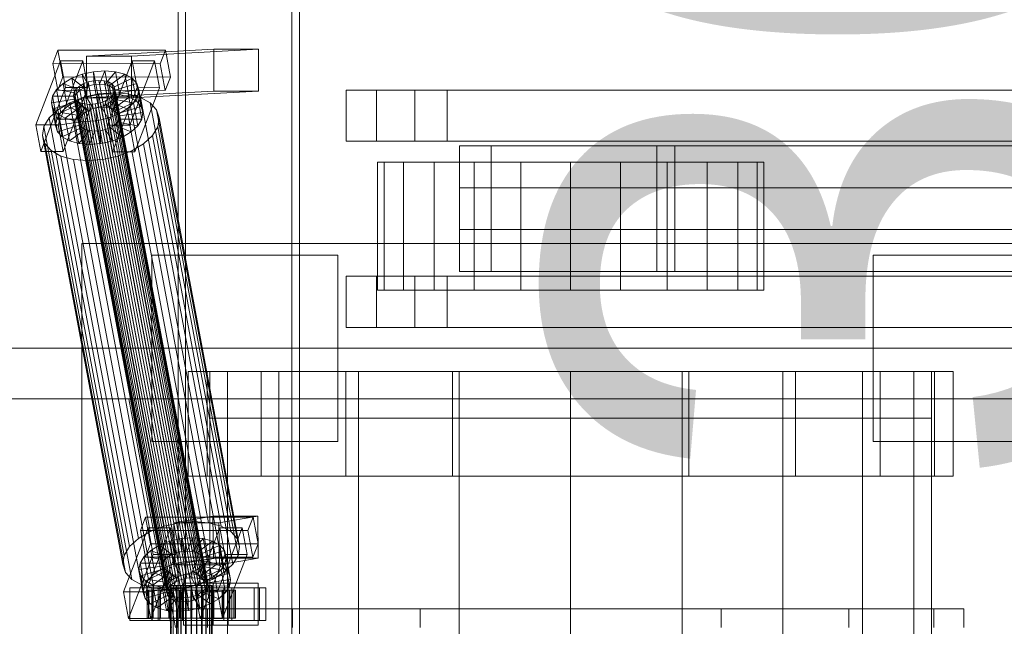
# Model space of a CAD drawing. Header units: millimetres. Extents: x -1970 to 61924, y -58230 to 6847.
# Tile 396 of 656: x 8532 to 8955, y -17870 to -17609. Entities that reach past the tile are written whole.
import ezdxf

# ---------------------------------------------------------------- set-up
doc = ezdxf.new("R2010")
doc.units = ezdxf.units.MM
for name, color, linetype, lineweight in [('COTAS_O', 1, 'Continuous', 0), ('superior_C01', 7, 'Continuous', 0), ('superior_mezcladora', 7, 'Continuous', 0)]:
    doc.layers.add(name, color=color, linetype=linetype, lineweight=lineweight)
doc.dimstyles.new('R19_100', dxfattribs={"dimtxt": 250, "dimasz": 150, "dimexe": 150, "dimexo": 80, "dimgap": 100, "dimtad": 1, "dimtih": 1, "dimtoh": 1, "dimdsep": 46, "dimcen": 0.09, "dimadec": 0, "dimazin": 0, "dimtfac": 1, "dimtdec": 4, "dimtofl": 0, "dimtmove": 0, "dimatfit": 3, "dimfxl": 1, "dimtolj": 1, "dimtzin": 0, "dimarcsym": 0})

# ---------------------------------------------------------------- blocks, each defined once
blk = doc.blocks.new('DIM_R26_36')
at = {"layer": 'COTAS_O'}
for p, q in [((9108.38, -17350), (9063.38, -17500)), ((9808.38, -17350), (9108.38, -17350)), ((9108.38, -18650), (9108.38, -17350)), ((9108.38, -17350), (9153.38, -17500)), ((9108.38, -18650), (9063.38, -18500)), ((9108.38, -18650), (9153.38, -18500)), ((9808.38, -18650), (9108.38, -18650))]:
    blk.add_line(p, q, dxfattribs=at)
blk.add_text('1300 O', height=250, rotation=90, dxfattribs=at).set_placement((9008.38, -18000))

msp = doc.modelspace()

# ---------------------------------------------------------------- linework, layer by layer
at = {"layer": 'superior_C01'}
for p, q in [((8599.703, -17575), (8599.703, -18425)), ((8602.938, -18425), (8602.938, -17575)), ((8648.621, -18425), (8648.621, -17575)), ((8651.857, -17575), (8651.857, -18425)), ((8548.053, -17621.857), (8545.838, -17627.592)), ((8550.205, -17633.325), (8548.053, -17621.857)), ((8548.053, -17621.857), (8594.275, -17621.914)), ((8614.992, -17621.488), (8560.361, -17624.356)), ((8579.62, -17624.356), (8560.361, -17624.356)), ((8560.361, -17624.356), (8560.43, -17642.354)), ((8579.62, -17624.356), (8634.252, -17621.488)), ((8579.689, -17642.354), (8579.62, -17624.356)), ((8592.06, -17627.65), (8594.275, -17621.914)), ((8594.275, -17621.914), (8596.427, -17633.382)), ((8615.061, -17639.486), (8614.992, -17621.488)), ((8614.992, -17621.488), (8634.252, -17621.488)), ((8634.252, -17621.488), (8634.32, -17639.486)), ((8549.17, -17626.449), (8538.537, -17653.98)), ((8592.06, -17627.65), (8545.838, -17627.592)), ((8545.838, -17627.592), (8547.99, -17639.061)), ((8548.167, -17653.992), (8558.799, -17626.461)), ((8551.322, -17637.917), (8549.17, -17626.449)), ((8549.17, -17626.449), (8558.799, -17626.461)), ((8558.799, -17626.461), (8560.951, -17637.929)), ((8579.985, -17626.487), (8569.352, -17654.019)), ((8578.982, -17654.031), (8589.614, -17626.499)), ((8582.136, -17637.955), (8579.985, -17626.487)), ((8579.985, -17626.487), (8589.614, -17626.499)), ((8589.614, -17626.499), (8591.766, -17637.967)), ((8594.212, -17639.118), (8592.06, -17627.65)), ((8554.046, -17633.91), (8558.505, -17632.183)), ((8558.505, -17632.183), (8563.338, -17631.1)), ((8558.505, -17632.183), (8561.401, -17637.157)), ((8560.349, -17642.013), (8558.505, -17632.183)), ((8563.338, -17631.1), (8568.217, -17630.735)), ((8563.338, -17631.1), (8563.69, -17636.643)), ((8565.182, -17640.93), (8563.338, -17631.1)), ((8568.217, -17630.735), (8566.001, -17636.47)), ((8572.809, -17631.112), (8568.177, -17636.649)), ((8570.061, -17640.564), (8568.217, -17630.735)), ((8568.217, -17630.735), (8572.809, -17631.112)), ((8576.801, -17632.206), (8570.068, -17637.167)), ((8574.653, -17640.942), (8572.809, -17631.112)), ((8572.809, -17631.112), (8576.801, -17632.206)), ((8578.645, -17642.036), (8576.801, -17632.206)), ((8576.801, -17632.206), (8579.921, -17633.943)), ((8547.424, -17638.79), (8550.267, -17636.164)), ((8547.99, -17639.061), (8550.205, -17633.325)), ((8596.427, -17633.382), (8550.205, -17633.325)), ((8550.267, -17636.164), (8554.046, -17633.91)), ((8550.267, -17636.164), (8557.499, -17639.042)), ((8552.111, -17645.994), (8550.267, -17636.164)), ((8554.046, -17633.91), (8559.289, -17637.975)), ((8555.891, -17643.74), (8554.046, -17633.91)), ((8555.845, -17638.648), (8557.192, -17637.404)), ((8557.192, -17637.404), (8558.982, -17636.336)), ((8597.308, -17851.202), (8557.192, -17637.404)), ((8558.982, -17636.336), (8561.094, -17635.518)), ((8599.098, -17850.135), (8558.982, -17636.336)), ((8561.401, -17637.157), (8559.289, -17637.975)), ((8561.094, -17635.518), (8563.383, -17635.005)), ((8601.21, -17849.317), (8561.094, -17635.518)), ((8563.69, -17636.643), (8561.401, -17637.157)), ((8561.401, -17637.157), (8563.245, -17646.986)), ((8563.383, -17635.005), (8565.694, -17634.832)), ((8603.499, -17848.804), (8563.383, -17635.005)), ((8566.001, -17636.47), (8563.69, -17636.643)), ((8563.69, -17636.643), (8565.535, -17646.473)), ((8565.694, -17634.832), (8567.869, -17635.011)), ((8605.81, -17848.631), (8565.694, -17634.832)), ((8566.001, -17636.47), (8567.846, -17646.3)), ((8568.177, -17636.649), (8566.001, -17636.47)), ((8567.869, -17635.011), (8569.76, -17635.529)), ((8607.986, -17848.809), (8567.869, -17635.011)), ((8568.177, -17636.649), (8570.021, -17646.479)), ((8570.068, -17637.167), (8568.177, -17636.649)), ((8569.76, -17635.529), (8571.238, -17636.352)), ((8609.877, -17849.328), (8569.76, -17635.529)), ((8570.068, -17637.167), (8571.912, -17646.997)), ((8571.546, -17637.99), (8570.068, -17637.167)), ((8571.238, -17636.352), (8572.203, -17637.422)), ((8611.355, -17850.15), (8571.238, -17636.352)), ((8579.921, -17633.943), (8571.546, -17637.99)), ((8572.203, -17637.422), (8572.588, -17638.668)), ((8612.319, -17851.221), (8572.203, -17637.422)), ((8581.957, -17636.203), (8572.51, -17639.061)), ((8581.766, -17643.772), (8579.921, -17633.943)), ((8579.921, -17633.943), (8581.957, -17636.203)), ((8583.802, -17646.033), (8581.957, -17636.203)), ((8581.957, -17636.203), (8582.77, -17638.834)), ((8596.427, -17633.382), (8594.212, -17639.118)), ((8540.689, -17665.449), (8551.322, -17637.917)), ((8545.246, -17644.431), (8545.711, -17641.61)), ((8545.711, -17641.61), (8547.424, -17638.79)), ((8545.711, -17641.61), (8555.341, -17641.622)), ((8547.556, -17651.44), (8545.711, -17641.61)), ((8547.424, -17638.79), (8556.152, -17640.286)), ((8549.269, -17648.62), (8547.424, -17638.79)), ((8547.99, -17639.061), (8594.212, -17639.118)), ((8560.951, -17637.929), (8550.318, -17665.461)), ((8560.951, -17637.929), (8551.322, -17637.917)), ((8554.813, -17641.32), (8555.034, -17639.983)), ((8555.198, -17642.566), (8554.813, -17641.32)), ((8594.929, -17855.119), (8554.813, -17641.32)), ((8555.034, -17639.983), (8555.845, -17638.648)), ((8595.15, -17853.782), (8555.034, -17639.983)), ((8555.341, -17641.622), (8555.12, -17642.958)), ((8556.152, -17640.286), (8555.341, -17641.622)), ((8555.341, -17641.622), (8557.186, -17651.452)), ((8595.961, -17852.446), (8555.845, -17638.648)), ((8557.499, -17639.042), (8556.152, -17640.286)), ((8556.152, -17640.286), (8557.997, -17650.116)), ((8559.289, -17637.975), (8557.499, -17639.042)), ((8557.499, -17639.042), (8559.343, -17648.872)), ((8559.11, -17642.107), (8565.571, -17640.659)), ((8559.289, -17637.975), (8561.134, -17647.804)), ((8565.182, -17640.93), (8560.349, -17642.013)), ((8615.061, -17639.486), (8560.43, -17642.354)), ((8570.061, -17640.564), (8565.182, -17640.93)), ((8565.535, -17646.473), (8565.182, -17640.93)), ((8565.571, -17640.659), (8572.094, -17640.17)), ((8600.154, -17824.968), (8565.571, -17640.659)), ((8567.846, -17646.3), (8570.061, -17640.564)), ((8570.021, -17646.479), (8574.653, -17640.942)), ((8574.653, -17640.942), (8570.061, -17640.564)), ((8571.556, -17641.341), (8570.209, -17642.585)), ((8571.504, -17665.487), (8582.136, -17637.955)), ((8571.546, -17637.99), (8573.39, -17647.82)), ((8572.51, -17639.061), (8571.546, -17637.99)), ((8572.367, -17640.005), (8571.556, -17641.341)), ((8611.672, -17855.139), (8571.556, -17641.341)), ((8571.863, -17642.979), (8572.674, -17641.643)), ((8572.094, -17640.17), (8578.232, -17640.674)), ((8606.677, -17824.479), (8572.094, -17640.17)), ((8572.588, -17638.668), (8572.367, -17640.005)), ((8572.367, -17640.005), (8612.483, -17853.804)), ((8572.51, -17639.061), (8574.355, -17648.891)), ((8572.895, -17640.307), (8572.51, -17639.061)), ((8612.704, -17852.467), (8572.588, -17638.668)), ((8572.674, -17641.643), (8572.895, -17640.307)), ((8572.674, -17641.643), (8582.304, -17641.655)), ((8574.519, -17651.473), (8572.674, -17641.643)), ((8582.77, -17638.834), (8572.895, -17640.307)), ((8572.895, -17640.307), (8574.74, -17650.137)), ((8578.645, -17642.036), (8574.653, -17640.942)), ((8578.232, -17640.674), (8583.569, -17642.137)), ((8612.815, -17824.984), (8578.232, -17640.674)), ((8634.32, -17639.486), (8579.689, -17642.354)), ((8582.304, -17641.655), (8580.591, -17644.475)), ((8591.766, -17637.967), (8581.133, -17665.499)), ((8591.766, -17637.967), (8582.136, -17637.955)), ((8582.77, -17638.834), (8582.304, -17641.655)), ((8582.304, -17641.655), (8584.149, -17651.485)), ((8584.614, -17648.664), (8582.77, -17638.834)), ((8634.32, -17639.486), (8615.061, -17639.486)), ((8545.246, -17644.431), (8555.12, -17642.958)), ((8546.058, -17647.062), (8545.246, -17644.431)), ((8547.09, -17654.261), (8545.246, -17644.431)), ((8546.058, -17647.062), (8555.505, -17644.204)), ((8548.094, -17649.322), (8556.47, -17645.275)), ((8548.098, -17647.428), (8553.15, -17644.416)), ((8552.111, -17645.994), (8549.269, -17648.62)), ((8555.891, -17643.74), (8552.111, -17645.994)), ((8559.343, -17648.872), (8552.111, -17645.994)), ((8553.15, -17644.416), (8559.11, -17642.107)), ((8587.733, -17828.725), (8553.15, -17644.416)), ((8555.12, -17642.958), (8555.505, -17644.204)), ((8555.12, -17642.958), (8556.965, -17652.788)), ((8556.162, -17643.637), (8555.198, -17642.566)), ((8595.314, -17856.365), (8555.198, -17642.566)), ((8555.505, -17644.204), (8556.47, -17645.275)), ((8555.505, -17644.204), (8557.35, -17654.034)), ((8560.349, -17642.013), (8555.891, -17643.74)), ((8561.134, -17647.804), (8555.891, -17643.74)), ((8557.64, -17644.459), (8556.162, -17643.637)), ((8596.279, -17857.435), (8556.162, -17643.637)), ((8556.47, -17645.275), (8557.948, -17646.098)), ((8556.47, -17645.275), (8558.314, -17655.105)), ((8559.532, -17644.978), (8557.64, -17644.459)), ((8597.757, -17858.258), (8557.64, -17644.459)), ((8593.693, -17826.416), (8559.11, -17642.107)), ((8561.707, -17645.156), (8559.532, -17644.978)), ((8599.648, -17858.776), (8559.532, -17644.978)), ((8563.245, -17646.986), (8560.349, -17642.013)), ((8560.43, -17642.354), (8579.689, -17642.354)), ((8564.018, -17644.983), (8561.707, -17645.156)), ((8601.823, -17858.955), (8561.707, -17645.156)), ((8566.307, -17644.47), (8564.018, -17644.983)), ((8604.134, -17858.782), (8564.018, -17644.983)), ((8568.419, -17643.652), (8566.307, -17644.47)), ((8606.424, -17858.269), (8566.307, -17644.47)), ((8566.615, -17646.108), (8568.726, -17645.29)), ((8570.209, -17642.585), (8568.419, -17643.652)), ((8608.535, -17857.451), (8568.419, -17643.652)), ((8568.726, -17645.29), (8570.517, -17644.223)), ((8573.969, -17649.355), (8568.726, -17645.29)), ((8568.726, -17645.29), (8570.571, -17655.12)), ((8610.326, -17856.383), (8570.209, -17642.585)), ((8570.517, -17644.223), (8571.863, -17642.979)), ((8577.749, -17647.101), (8570.517, -17644.223)), ((8570.517, -17644.223), (8572.361, -17654.053)), ((8580.591, -17644.475), (8571.863, -17642.979)), ((8571.863, -17642.979), (8573.708, -17652.809)), ((8571.912, -17646.997), (8578.645, -17642.036)), ((8573.39, -17647.82), (8581.766, -17643.772)), ((8580.591, -17644.475), (8577.749, -17647.101)), ((8581.766, -17643.772), (8578.645, -17642.036)), ((8582.436, -17654.305), (8580.591, -17644.475)), ((8583.802, -17646.033), (8581.766, -17643.772)), ((8583.569, -17642.137), (8587.741, -17644.459)), ((8618.152, -17826.446), (8583.569, -17642.137)), ((8587.741, -17644.459), (8590.463, -17647.481)), ((8622.324, -17828.768), (8587.741, -17644.459)), ((8544.297, -17650.939), (8548.098, -17647.428)), ((8548.094, -17649.322), (8546.058, -17647.062)), ((8547.903, -17656.892), (8546.058, -17647.062)), ((8549.269, -17648.62), (8547.556, -17651.44)), ((8551.215, -17651.059), (8548.094, -17649.322)), ((8549.939, -17659.152), (8548.094, -17649.322)), ((8582.681, -17831.737), (8548.098, -17647.428)), ((8557.997, -17650.116), (8549.269, -17648.62)), ((8551.215, -17651.059), (8557.948, -17646.098)), ((8555.207, -17652.153), (8559.839, -17646.616)), ((8557.186, -17651.452), (8557.997, -17650.116)), ((8557.948, -17646.098), (8559.839, -17646.616)), ((8557.948, -17646.098), (8559.792, -17655.927)), ((8557.997, -17650.116), (8559.343, -17648.872)), ((8559.343, -17648.872), (8561.134, -17647.804)), ((8559.799, -17652.53), (8562.014, -17646.795)), ((8559.839, -17646.616), (8562.014, -17646.795)), ((8559.839, -17646.616), (8561.683, -17656.446)), ((8561.134, -17647.804), (8563.245, -17646.986)), ((8562.014, -17646.795), (8564.325, -17646.622)), ((8562.014, -17646.795), (8563.859, -17656.624)), ((8563.245, -17646.986), (8565.535, -17646.473)), ((8564.325, -17646.622), (8566.615, -17646.108)), ((8564.678, -17652.165), (8564.325, -17646.622)), ((8564.325, -17646.622), (8566.17, -17656.451)), ((8565.535, -17646.473), (8567.846, -17646.3)), ((8569.511, -17651.082), (8566.615, -17646.108)), ((8566.615, -17646.108), (8568.459, -17655.938)), ((8567.846, -17646.3), (8570.021, -17646.479)), ((8573.969, -17649.355), (8569.511, -17651.082)), ((8570.021, -17646.479), (8571.912, -17646.997)), ((8571.912, -17646.997), (8573.39, -17647.82)), ((8573.39, -17647.82), (8574.355, -17648.891)), ((8577.749, -17647.101), (8573.969, -17649.355)), ((8575.814, -17659.184), (8573.969, -17649.355)), ((8574.355, -17648.891), (8583.802, -17646.033)), ((8574.355, -17648.891), (8574.74, -17650.137)), ((8574.74, -17650.137), (8574.519, -17651.473)), ((8574.74, -17650.137), (8584.614, -17648.664)), ((8579.593, -17656.931), (8577.749, -17647.101)), ((8584.614, -17648.664), (8583.802, -17646.033)), ((8584.149, -17651.485), (8584.614, -17648.664)), ((8590.463, -17647.481), (8591.549, -17650.998)), ((8625.046, -17831.79), (8590.463, -17647.481)), ((8548.167, -17653.992), (8538.537, -17653.98)), ((8538.537, -17653.98), (8540.689, -17665.449)), ((8542.008, -17654.709), (8544.297, -17650.939)), ((8578.88, -17835.248), (8544.297, -17650.939)), ((8547.556, -17651.44), (8547.09, -17654.261)), ((8556.965, -17652.788), (8547.09, -17654.261)), ((8547.09, -17654.261), (8547.903, -17656.892)), ((8557.186, -17651.452), (8547.556, -17651.44)), ((8557.35, -17654.034), (8547.903, -17656.892)), ((8550.318, -17665.461), (8548.167, -17653.992)), ((8555.207, -17652.153), (8551.215, -17651.059)), ((8553.059, -17660.889), (8551.215, -17651.059)), ((8559.799, -17652.53), (8555.207, -17652.153)), ((8557.051, -17661.983), (8555.207, -17652.153)), ((8556.965, -17652.788), (8557.186, -17651.452)), ((8557.35, -17654.034), (8556.965, -17652.788)), ((8558.314, -17655.105), (8557.35, -17654.034)), ((8564.678, -17652.165), (8559.799, -17652.53)), ((8561.643, -17662.36), (8559.799, -17652.53)), ((8569.511, -17651.082), (8564.678, -17652.165)), ((8566.522, -17661.995), (8564.678, -17652.165)), ((8578.982, -17654.031), (8569.352, -17654.019)), ((8569.352, -17654.019), (8571.504, -17665.487)), ((8571.355, -17660.912), (8569.511, -17651.082)), ((8572.361, -17654.053), (8570.571, -17655.12)), ((8573.708, -17652.809), (8572.361, -17654.053)), ((8572.361, -17654.053), (8579.593, -17656.931)), ((8574.519, -17651.473), (8573.708, -17652.809)), ((8573.708, -17652.809), (8582.436, -17654.305)), ((8584.149, -17651.485), (8574.519, -17651.473)), ((8581.133, -17665.499), (8578.982, -17654.031)), ((8579.593, -17656.931), (8582.436, -17654.305)), ((8582.436, -17654.305), (8584.149, -17651.485)), ((8591.549, -17650.998), (8590.926, -17654.769)), ((8626.132, -17835.307), (8591.549, -17650.998)), ((8541.385, -17658.48), (8542.008, -17654.709)), ((8542.471, -17661.997), (8541.385, -17658.48)), ((8575.968, -17842.789), (8541.385, -17658.48)), ((8576.591, -17839.018), (8542.008, -17654.709)), ((8547.903, -17656.892), (8549.939, -17659.152)), ((8558.314, -17655.105), (8549.939, -17659.152)), ((8559.792, -17655.927), (8553.059, -17660.889)), ((8561.683, -17656.446), (8557.051, -17661.983)), ((8559.792, -17655.927), (8558.314, -17655.105)), ((8561.683, -17656.446), (8559.792, -17655.927)), ((8563.859, -17656.624), (8561.643, -17662.36)), ((8563.859, -17656.624), (8561.683, -17656.446)), ((8566.17, -17656.451), (8563.859, -17656.624)), ((8568.459, -17655.938), (8566.17, -17656.451)), ((8566.17, -17656.451), (8566.522, -17661.995)), ((8570.571, -17655.12), (8568.459, -17655.938)), ((8568.459, -17655.938), (8571.355, -17660.912)), ((8570.571, -17655.12), (8575.814, -17659.184)), ((8575.814, -17659.184), (8579.593, -17656.931)), ((8588.637, -17658.539), (8584.836, -17662.05)), ((8590.926, -17654.769), (8588.637, -17658.539)), ((8623.22, -17842.848), (8588.637, -17658.539)), ((8590.926, -17654.769), (8625.509, -17839.078)), ((8545.193, -17665.019), (8542.471, -17661.997)), ((8577.054, -17846.306), (8542.471, -17661.997)), ((8549.939, -17659.152), (8553.059, -17660.889)), ((8553.059, -17660.889), (8557.051, -17661.983)), ((8557.051, -17661.983), (8561.643, -17662.36)), ((8561.643, -17662.36), (8566.522, -17661.995)), ((8566.522, -17661.995), (8571.355, -17660.912)), ((8571.355, -17660.912), (8575.814, -17659.184)), ((8584.836, -17662.05), (8579.784, -17665.062)), ((8619.419, -17846.359), (8584.836, -17662.05)), ((8540.689, -17665.449), (8550.318, -17665.461)), ((8549.365, -17667.341), (8545.193, -17665.019)), ((8579.776, -17849.328), (8545.193, -17665.019)), ((8571.504, -17665.487), (8581.133, -17665.499)), ((8579.784, -17665.062), (8573.824, -17667.371)), ((8614.367, -17849.371), (8579.784, -17665.062)), ((8554.702, -17668.803), (8549.365, -17667.341)), ((8583.948, -17851.65), (8549.365, -17667.341)), ((8560.841, -17669.308), (8554.702, -17668.803)), ((8589.285, -17853.113), (8554.702, -17668.803)), ((8567.363, -17668.819), (8560.841, -17669.308)), ((8595.424, -17853.617), (8560.841, -17669.308)), ((8573.824, -17667.371), (8567.363, -17668.819)), ((8601.946, -17853.128), (8567.363, -17668.819)), ((8608.407, -17851.68), (8573.824, -17667.371)), ((1103.221, -17750), (10242.208, -17750)), ((10243.564, -17750), (1104.577, -17750)), ((8144.954, -17771.702), (8578.496, -17771.702)), ((8580.104, -17771.702), (8146.562, -17771.702)), ((8578.496, -17771.702), (8596.941, -17870)), ((8578.496, -17771.702), (8580.104, -17771.702)), ((8578.496, -17771.702), (9012.039, -17771.702)), ((8598.549, -17870), (8580.104, -17771.702)), ((9013.647, -17771.702), (8580.104, -17771.702)), ((8585.71, -17822.549), (8583.495, -17828.285)), ((8587.862, -17834.017), (8585.71, -17822.549)), ((8585.71, -17822.549), (8631.932, -17822.606)), ((8614.684, -17822.189), (8597.94, -17825.057)), ((8614.908, -17840.17), (8614.684, -17822.189)), ((8614.684, -17822.189), (8633.943, -17822.189)), ((8617.2, -17825.057), (8633.943, -17822.189)), ((8629.717, -17828.342), (8631.932, -17822.606)), ((8631.932, -17822.606), (8634.084, -17834.074)), ((8633.943, -17822.189), (8634.167, -17840.17)), ((8586.827, -17827.141), (8576.194, -17854.673)), ((8585.824, -17854.685), (8596.456, -17827.153)), ((8588.979, -17838.609), (8586.827, -17827.141)), ((8586.827, -17827.141), (8596.456, -17827.153)), ((8593.693, -17826.416), (8587.733, -17828.725)), ((8600.154, -17824.968), (8593.693, -17826.416)), ((8596.456, -17827.153), (8598.608, -17838.621)), ((8617.2, -17825.057), (8597.94, -17825.057)), ((8597.94, -17825.057), (8598.164, -17843.038)), ((8606.677, -17824.479), (8600.154, -17824.968)), ((8612.815, -17824.984), (8606.677, -17824.479)), ((8617.642, -17827.179), (8607.009, -17854.711)), ((8618.152, -17826.446), (8612.815, -17824.984)), ((8616.639, -17854.723), (8627.271, -17827.191)), ((8617.424, -17843.038), (8617.2, -17825.057)), ((8619.794, -17838.647), (8617.642, -17827.179)), ((8617.642, -17827.179), (8627.271, -17827.191)), ((8622.324, -17828.768), (8618.152, -17826.446)), ((8627.271, -17827.191), (8629.423, -17838.659)), ((8582.681, -17831.737), (8578.88, -17835.248)), ((8587.733, -17828.725), (8582.681, -17831.737)), ((8629.717, -17828.342), (8583.495, -17828.285)), ((8583.495, -17828.285), (8585.647, -17839.753)), ((8596.162, -17832.875), (8600.995, -17831.792)), ((8600.995, -17831.792), (8605.874, -17831.427)), ((8600.995, -17831.792), (8601.348, -17837.336)), ((8602.839, -17841.622), (8600.995, -17831.792)), ((8605.874, -17831.427), (8603.659, -17837.163)), ((8610.466, -17831.804), (8605.834, -17837.341)), ((8607.718, -17841.257), (8605.874, -17831.427)), ((8605.874, -17831.427), (8610.466, -17831.804)), ((8612.31, -17841.634), (8610.466, -17831.804)), ((8610.466, -17831.804), (8614.458, -17832.898)), ((8625.046, -17831.79), (8622.324, -17828.768)), ((8626.132, -17835.307), (8625.046, -17831.79)), ((8631.869, -17839.81), (8629.717, -17828.342)), ((8578.88, -17835.248), (8576.591, -17839.018)), ((8585.647, -17839.753), (8587.862, -17834.017)), ((8634.084, -17834.074), (8587.862, -17834.017)), ((8587.924, -17836.856), (8591.703, -17834.603)), ((8591.703, -17834.603), (8596.162, -17832.875)), ((8591.703, -17834.603), (8596.946, -17838.667)), ((8593.548, -17844.433), (8591.703, -17834.603)), ((8596.162, -17832.875), (8599.058, -17837.849)), ((8598.006, -17842.705), (8596.162, -17832.875)), ((8614.458, -17832.898), (8607.725, -17837.86)), ((8617.578, -17834.635), (8609.203, -17838.682)), ((8616.302, -17842.728), (8614.458, -17832.898)), ((8614.458, -17832.898), (8617.578, -17834.635)), ((8619.423, -17844.465), (8617.578, -17834.635)), ((8617.578, -17834.635), (8619.614, -17836.895)), ((8625.509, -17839.078), (8626.132, -17835.307)), ((8634.084, -17834.074), (8631.869, -17839.81)), ((8576.591, -17839.018), (8575.968, -17842.789)), ((8578.346, -17866.141), (8588.979, -17838.609)), ((8583.369, -17842.302), (8585.081, -17839.482)), ((8585.081, -17839.482), (8587.924, -17836.856)), ((8585.081, -17839.482), (8593.81, -17840.978)), ((8586.926, -17849.312), (8585.081, -17839.482)), ((8585.647, -17839.753), (8631.869, -17839.81)), ((8587.924, -17836.856), (8595.156, -17839.734)), ((8589.769, -17846.686), (8587.924, -17836.856)), ((8598.608, -17838.621), (8587.976, -17866.153)), ((8598.608, -17838.621), (8588.979, -17838.609)), ((8595.156, -17839.734), (8593.81, -17840.978)), ((8596.946, -17838.667), (8595.156, -17839.734)), ((8595.156, -17839.734), (8597.001, -17849.564)), ((8599.058, -17837.849), (8596.946, -17838.667)), ((8596.946, -17838.667), (8598.791, -17848.497)), ((8614.908, -17840.17), (8598.164, -17843.038)), ((8601.348, -17837.336), (8599.058, -17837.849)), ((8599.058, -17837.849), (8600.903, -17847.679)), ((8603.659, -17837.163), (8601.348, -17837.336)), ((8601.348, -17837.336), (8603.192, -17847.165)), ((8603.659, -17837.163), (8605.503, -17846.992)), ((8605.834, -17837.341), (8603.659, -17837.163)), ((8605.834, -17837.341), (8607.678, -17847.171)), ((8607.725, -17837.86), (8605.834, -17837.341)), ((8607.725, -17837.86), (8609.569, -17847.689)), ((8609.203, -17838.682), (8607.725, -17837.86)), ((8609.161, -17866.179), (8619.794, -17838.647)), ((8609.203, -17838.682), (8611.047, -17848.512)), ((8610.167, -17839.753), (8609.203, -17838.682)), ((8619.614, -17836.895), (8610.167, -17839.753)), ((8610.167, -17839.753), (8612.012, -17849.583)), ((8610.552, -17840.999), (8610.167, -17839.753)), ((8620.427, -17839.526), (8610.552, -17840.999)), ((8634.167, -17840.17), (8614.908, -17840.17)), ((8634.167, -17840.17), (8617.424, -17843.038)), ((8629.423, -17838.659), (8618.79, -17866.191)), ((8621.459, -17846.725), (8619.614, -17836.895)), ((8619.614, -17836.895), (8620.427, -17839.526)), ((8629.423, -17838.659), (8619.794, -17838.647)), ((8620.427, -17839.526), (8619.961, -17842.347)), ((8622.272, -17849.356), (8620.427, -17839.526)), ((8623.22, -17842.848), (8625.509, -17839.078)), ((8575.968, -17842.789), (8577.054, -17846.306)), ((8582.903, -17845.123), (8583.369, -17842.302)), ((8582.903, -17845.123), (8592.778, -17843.65)), ((8583.369, -17842.302), (8592.998, -17842.314)), ((8585.213, -17852.132), (8583.369, -17842.302)), ((8593.548, -17844.433), (8589.769, -17846.686)), ((8592.998, -17842.314), (8592.778, -17843.65)), ((8592.778, -17843.65), (8593.163, -17844.897)), ((8592.778, -17843.65), (8594.622, -17853.48)), ((8593.81, -17840.978), (8592.998, -17842.314)), ((8592.998, -17842.314), (8594.843, -17852.144)), ((8598.006, -17842.705), (8593.548, -17844.433)), ((8598.791, -17848.497), (8593.548, -17844.433)), ((8593.81, -17840.978), (8595.654, -17850.808)), ((8602.839, -17841.622), (8598.006, -17842.705)), ((8600.903, -17847.679), (8598.006, -17842.705)), ((8598.164, -17843.038), (8617.424, -17843.038)), ((8607.718, -17841.257), (8602.839, -17841.622)), ((8603.192, -17847.165), (8602.839, -17841.622)), ((8605.503, -17846.992), (8607.718, -17841.257)), ((8607.678, -17847.171), (8612.31, -17841.634)), ((8612.31, -17841.634), (8607.718, -17841.257)), ((8608.174, -17844.915), (8609.52, -17843.671)), ((8609.52, -17843.671), (8610.332, -17842.335)), ((8618.249, -17845.167), (8609.52, -17843.671)), ((8609.52, -17843.671), (8611.365, -17853.501)), ((8609.569, -17847.689), (8616.302, -17842.728)), ((8610.332, -17842.335), (8610.552, -17840.999)), ((8610.332, -17842.335), (8619.961, -17842.347)), ((8612.176, -17852.165), (8610.332, -17842.335)), ((8610.552, -17840.999), (8612.397, -17850.829)), ((8611.047, -17848.512), (8619.423, -17844.465)), ((8616.302, -17842.728), (8612.31, -17841.634)), ((8619.423, -17844.465), (8616.302, -17842.728)), ((8619.961, -17842.347), (8618.249, -17845.167)), ((8619.419, -17846.359), (8623.22, -17842.848)), ((8621.459, -17846.725), (8619.423, -17844.465)), ((8619.961, -17842.347), (8621.806, -17852.177)), ((8577.054, -17846.306), (8579.776, -17849.328)), ((8583.715, -17847.754), (8582.903, -17845.123)), ((8584.747, -17854.953), (8582.903, -17845.123)), ((8583.715, -17847.754), (8593.163, -17844.897)), ((8585.751, -17850.015), (8583.715, -17847.754)), ((8585.56, -17857.584), (8583.715, -17847.754)), ((8585.751, -17850.015), (8594.127, -17845.967)), ((8589.769, -17846.686), (8586.926, -17849.312)), ((8588.872, -17851.751), (8595.605, -17846.79)), ((8597.001, -17849.564), (8589.769, -17846.686)), ((8592.864, -17852.845), (8597.496, -17847.308)), ((8593.163, -17844.897), (8594.127, -17845.967)), ((8593.163, -17844.897), (8595.007, -17854.726)), ((8594.127, -17845.967), (8595.605, -17846.79)), ((8594.127, -17845.967), (8595.971, -17855.797)), ((8595.605, -17846.79), (8597.496, -17847.308)), ((8595.605, -17846.79), (8597.449, -17856.62)), ((8597.001, -17849.564), (8598.791, -17848.497)), ((8597.456, -17853.223), (8599.671, -17847.487)), ((8597.496, -17847.308), (8599.671, -17847.487)), ((8597.496, -17847.308), (8599.341, -17857.138)), ((8598.791, -17848.497), (8600.903, -17847.679)), ((8599.671, -17847.487), (8601.982, -17847.314)), ((8599.671, -17847.487), (8601.516, -17857.317)), ((8600.903, -17847.679), (8603.192, -17847.165)), ((8603.499, -17848.804), (8601.21, -17849.317)), ((8601.982, -17847.314), (8604.272, -17846.801)), ((8602.335, -17852.857), (8601.982, -17847.314)), ((8601.982, -17847.314), (8603.827, -17857.144)), ((8603.192, -17847.165), (8605.503, -17846.992)), ((8605.81, -17848.631), (8603.499, -17848.804)), ((8604.272, -17846.801), (8606.383, -17845.983)), ((8607.168, -17851.774), (8604.272, -17846.801)), ((8604.272, -17846.801), (8606.116, -17856.631)), ((8605.503, -17846.992), (8607.678, -17847.171)), ((8607.986, -17848.809), (8605.81, -17848.631)), ((8606.383, -17845.983), (8608.174, -17844.915)), ((8611.626, -17850.047), (8606.383, -17845.983)), ((8606.383, -17845.983), (8608.228, -17855.812)), ((8607.678, -17847.171), (8609.569, -17847.689)), ((8609.877, -17849.328), (8607.986, -17848.809)), ((8615.406, -17847.793), (8608.174, -17844.915)), ((8608.174, -17844.915), (8610.018, -17854.745)), ((8609.569, -17847.689), (8611.047, -17848.512)), ((8611.047, -17848.512), (8612.012, -17849.583)), ((8615.406, -17847.793), (8611.626, -17850.047)), ((8612.012, -17849.583), (8621.459, -17846.725)), ((8614.367, -17849.371), (8619.419, -17846.359)), ((8618.249, -17845.167), (8615.406, -17847.793)), ((8617.25, -17857.623), (8615.406, -17847.793)), ((8620.093, -17854.997), (8618.249, -17845.167)), ((8622.272, -17849.356), (8621.459, -17846.725)), ((8588.603, -17853), (8578.973, -17853)), ((8578.973, -17853), (8578.973, -17867)), ((8591.915, -17853), (8578.973, -17853)), ((8579.776, -17849.328), (8583.948, -17851.65)), ((8583.948, -17851.65), (8589.285, -17853.113)), ((8585.213, -17852.132), (8584.747, -17854.953)), ((8586.926, -17849.312), (8585.213, -17852.132)), ((8594.843, -17852.144), (8585.213, -17852.132)), ((8588.872, -17851.751), (8585.751, -17850.015)), ((8587.596, -17859.844), (8585.751, -17850.015)), ((8595.654, -17850.808), (8586.926, -17849.312)), ((8634.709, -17853), (8588.487, -17853)), ((8588.487, -17853), (8588.487, -17867)), ((8591.183, -17853), (8588.487, -17853)), ((8588.603, -17867), (8588.603, -17853)), ((8588.603, -17853), (8601.545, -17853)), ((8592.864, -17852.845), (8588.872, -17851.751)), ((8590.716, -17861.581), (8588.872, -17851.751)), ((8589.285, -17853.113), (8595.424, -17853.617)), ((8591.183, -17867), (8591.183, -17853)), ((8591.183, -17853), (8637.405, -17853)), ((8591.915, -17867), (8591.915, -17853)), ((8591.915, -17853), (8601.545, -17853)), ((8597.456, -17853.223), (8592.864, -17852.845)), ((8594.708, -17862.675), (8592.864, -17852.845)), ((8594.622, -17853.48), (8594.843, -17852.144)), ((8594.843, -17852.144), (8595.654, -17850.808)), ((8595.961, -17852.446), (8595.15, -17853.782)), ((8595.424, -17853.617), (8601.946, -17853.128)), ((8595.654, -17850.808), (8597.001, -17849.564)), ((8597.308, -17851.202), (8595.961, -17852.446)), ((8596.678, -17852), (8596.397, -17852)), ((8596.397, -17852), (8596.73, -17852)), ((8596.397, -18148), (8596.397, -17852)), ((8597.553, -17852), (8596.678, -17852)), ((8596.678, -18148), (8596.678, -17852)), ((8596.73, -17852), (8597.653, -17852)), ((8596.73, -18148), (8596.73, -17852)), ((8599.098, -17850.135), (8597.308, -17851.202)), ((8602.335, -17852.857), (8597.456, -17853.223)), ((8599.301, -17863.052), (8597.456, -17853.223)), ((8598.962, -17852), (8597.553, -17852)), ((8597.553, -18148), (8597.553, -17852)), ((8597.653, -17852), (8599.105, -17852)), ((8597.653, -18148), (8597.653, -17852)), ((8600.81, -17852), (8598.962, -17852)), ((8598.962, -18148), (8598.962, -17852)), ((8601.21, -17849.317), (8599.098, -17850.135)), ((8599.105, -17852), (8600.984, -17852)), ((8599.105, -18148), (8599.105, -17852)), ((8602.97, -17852), (8600.81, -17852)), ((8600.81, -18148), (8600.81, -17852)), ((8600.984, -17852), (8603.165, -17852)), ((8600.984, -18148), (8600.984, -17852)), ((8601.545, -17853), (8601.545, -17867)), ((8601.946, -17853.128), (8608.407, -17851.68)), ((8621.228, -17851), (8601.968, -17851)), ((8601.968, -17851), (8601.968, -17869)), ((8614.802, -17851), (8601.968, -17851)), ((8607.168, -17851.774), (8602.335, -17852.857)), ((8604.179, -17862.687), (8602.335, -17852.857)), ((8605.296, -17852), (8602.97, -17852)), ((8602.97, -18148), (8602.97, -17852)), ((8603.165, -17852), (8605.498, -17852)), ((8603.165, -18148), (8603.165, -17852)), ((8607.629, -17852), (8605.296, -17852)), ((8605.296, -18148), (8605.296, -17852)), ((8605.498, -17852), (8607.823, -17852)), ((8605.498, -18148), (8605.498, -17852)), ((8611.626, -17850.047), (8607.168, -17851.774)), ((8609.013, -17861.604), (8607.168, -17851.774)), ((8609.809, -17852), (8607.629, -17852)), ((8607.629, -18148), (8607.629, -17852)), ((8607.823, -17852), (8609.984, -17852)), ((8607.823, -18148), (8607.823, -17852)), ((8608.407, -17851.68), (8614.367, -17849.371)), ((8619.418, -17853), (8609.788, -17853)), ((8609.788, -17853), (8609.788, -17867)), ((8622.73, -17853), (8609.788, -17853)), ((8611.689, -17852), (8609.809, -17852)), ((8609.809, -18148), (8609.809, -17852)), ((8611.355, -17850.15), (8609.877, -17849.328)), ((8609.984, -17852), (8611.832, -17852)), ((8609.984, -18148), (8609.984, -17852)), ((8612.319, -17851.221), (8611.355, -17850.15)), ((8612.176, -17852.165), (8611.365, -17853.501)), ((8613.471, -17859.877), (8611.626, -17850.047)), ((8613.14, -17852), (8611.689, -17852)), ((8611.689, -18148), (8611.689, -17852)), ((8611.832, -17852), (8613.241, -17852)), ((8611.832, -18148), (8611.832, -17852)), ((8612.012, -17849.583), (8612.397, -17850.829)), ((8612.397, -17850.829), (8612.176, -17852.165)), ((8621.806, -17852.177), (8612.176, -17852.165)), ((8612.704, -17852.467), (8612.319, -17851.221)), ((8612.397, -17850.829), (8622.272, -17849.356)), ((8612.483, -17853.804), (8612.704, -17852.467)), ((8614.064, -17852), (8613.14, -17852)), ((8613.14, -18148), (8613.14, -17852)), ((8613.241, -17852), (8614.116, -17852)), ((8613.241, -18148), (8613.241, -17852)), ((8614.396, -17852), (8614.064, -17852)), ((8614.064, -17852), (8614.064, -18148)), ((8614.116, -17852), (8614.396, -17852)), ((8614.116, -18148), (8614.116, -17852)), ((8614.396, -18148), (8614.396, -17852)), ((8614.802, -17869), (8614.802, -17851)), ((8614.802, -17851), (8634.061, -17851)), ((8619.418, -17867), (8619.418, -17853)), ((8619.418, -17853), (8632.36, -17853)), ((8620.093, -17854.997), (8621.806, -17852.177)), ((8621.228, -17869), (8621.228, -17851)), ((8621.228, -17851), (8634.061, -17851)), ((8621.806, -17852.177), (8622.272, -17849.356)), ((8622.73, -17867), (8622.73, -17853)), ((8622.73, -17853), (8632.36, -17853)), ((8632.36, -17853), (8632.36, -17867)), ((8634.061, -17851), (8634.061, -17869)), ((8634.709, -17867), (8634.709, -17853)), ((8634.709, -17853), (8637.405, -17853)), ((8637.405, -17853), (8637.405, -17867)), ((8585.824, -17854.685), (8576.194, -17854.673)), ((8576.194, -17854.673), (8578.346, -17866.141)), ((8594.622, -17853.48), (8584.747, -17854.953)), ((8584.747, -17854.953), (8585.56, -17857.584)), ((8595.007, -17854.726), (8585.56, -17857.584)), ((8587.976, -17866.153), (8585.824, -17854.685)), ((8586.99, -17854), (8586.398, -17854)), ((8586.398, -17854), (8596.397, -17854)), ((8586.398, -17866), (8586.398, -17854)), ((8586.398, -17854), (8587.1, -17854)), ((8588.837, -17854), (8586.99, -17854)), ((8586.99, -17854), (8596.678, -17854)), ((8586.99, -17866), (8586.99, -17854)), ((8587.1, -17854), (8596.73, -17854)), ((8587.1, -17866), (8587.1, -17854)), ((8587.1, -17854), (8589.05, -17854)), ((8595.971, -17855.797), (8587.596, -17859.844)), ((8591.812, -17854), (8588.837, -17854)), ((8588.837, -17854), (8597.553, -17854)), ((8588.837, -17866), (8588.837, -17854)), ((8589.05, -17854), (8597.653, -17854)), ((8589.05, -17866), (8589.05, -17854)), ((8589.05, -17854), (8592.113, -17854)), ((8597.449, -17856.62), (8590.716, -17861.581)), ((8595.713, -17854), (8591.812, -17854)), ((8591.812, -17854), (8598.962, -17854)), ((8591.812, -17866), (8591.812, -17854)), ((8592.113, -17854), (8599.105, -17854)), ((8592.113, -17866), (8592.113, -17854)), ((8592.113, -17854), (8596.082, -17854)), ((8595.007, -17854.726), (8594.622, -17853.48)), ((8599.341, -17857.138), (8594.708, -17862.675)), ((8595.15, -17853.782), (8594.929, -17855.119)), ((8594.929, -17855.119), (8595.314, -17856.365)), ((8595.971, -17855.797), (8595.007, -17854.726)), ((8595.314, -17856.365), (8596.279, -17857.435)), ((8600.274, -17854), (8595.713, -17854)), ((8595.713, -17854), (8600.81, -17854)), ((8595.713, -17866), (8595.713, -17854)), ((8597.449, -17856.62), (8595.971, -17855.797)), ((8596.082, -17854), (8600.984, -17854)), ((8596.082, -17866), (8596.082, -17854)), ((8596.082, -17854), (8600.685, -17854)), ((8596.279, -17857.435), (8597.757, -17858.258)), ((8596.397, -17854), (8596.678, -17854)), ((8596.397, -17854), (8596.397, -17866)), ((8596.73, -17854), (8596.397, -17854)), ((8596.678, -17854), (8597.553, -17854)), ((8596.678, -17854), (8596.678, -17866)), ((8596.73, -17854), (8596.73, -17866)), ((8597.653, -17854), (8596.73, -17854)), ((8599.341, -17857.138), (8597.449, -17856.62)), ((8597.553, -17854), (8598.962, -17854)), ((8597.553, -17854), (8597.553, -17866)), ((8597.653, -17854), (8597.653, -17866)), ((8599.105, -17854), (8597.653, -17854)), ((8598.962, -17854), (8600.81, -17854)), ((8598.962, -17854), (8598.962, -17866)), ((8599.105, -17854), (8599.105, -17866)), ((8600.984, -17854), (8599.105, -17854)), ((8601.516, -17857.317), (8599.301, -17863.052)), ((8601.516, -17857.317), (8599.341, -17857.138)), ((8605.184, -17854), (8600.274, -17854)), ((8600.274, -17854), (8602.97, -17854)), ((8600.274, -17866), (8600.274, -17854)), ((8600.685, -17854), (8603.165, -17854)), ((8600.685, -17866), (8600.685, -17854)), ((8600.685, -17854), (8605.61, -17854)), ((8600.81, -17854), (8602.97, -17854)), ((8600.81, -17854), (8600.81, -17866)), ((8600.984, -17854), (8600.984, -17866)), ((8603.165, -17854), (8600.984, -17854)), ((8603.827, -17857.144), (8601.516, -17857.317)), ((8602.97, -17854), (8605.296, -17854)), ((8602.97, -17854), (8602.97, -17866)), ((8603.165, -17854), (8603.165, -17866)), ((8605.498, -17854), (8603.165, -17854)), ((8606.116, -17856.631), (8603.827, -17857.144)), ((8603.827, -17857.144), (8604.179, -17862.687)), ((8610.109, -17854), (8605.184, -17854)), ((8605.184, -17854), (8605.296, -17854)), ((8605.184, -17866), (8605.184, -17854)), ((8605.296, -17854), (8607.629, -17854)), ((8605.296, -17854), (8605.296, -17866)), ((8605.61, -17854), (8605.498, -17854)), ((8605.498, -17854), (8605.498, -17866)), ((8607.823, -17854), (8605.498, -17854)), ((8605.61, -17866), (8605.61, -17854)), ((8605.61, -17854), (8610.52, -17854)), ((8608.228, -17855.812), (8606.116, -17856.631)), ((8606.116, -17856.631), (8609.013, -17861.604)), ((8606.424, -17858.269), (8608.535, -17857.451)), ((8616.639, -17854.723), (8607.009, -17854.711)), ((8607.009, -17854.711), (8609.161, -17866.179)), ((8610.109, -17854), (8607.629, -17854)), ((8607.629, -17854), (8609.809, -17854)), ((8607.629, -17854), (8607.629, -17866)), ((8610.52, -17854), (8607.823, -17854)), ((8607.823, -17854), (8607.823, -17866)), ((8609.984, -17854), (8607.823, -17854)), ((8610.018, -17854.745), (8608.228, -17855.812)), ((8608.228, -17855.812), (8613.471, -17859.877)), ((8608.535, -17857.451), (8610.326, -17856.383)), ((8614.712, -17854), (8609.809, -17854)), ((8609.809, -17854), (8611.689, -17854)), ((8609.809, -17854), (8609.809, -17866)), ((8615.08, -17854), (8609.984, -17854)), ((8609.984, -17854), (8609.984, -17866)), ((8611.832, -17854), (8609.984, -17854)), ((8611.365, -17853.501), (8610.018, -17854.745)), ((8610.018, -17854.745), (8617.25, -17857.623)), ((8614.712, -17854), (8610.109, -17854)), ((8610.109, -17866), (8610.109, -17854)), ((8610.326, -17856.383), (8611.672, -17855.139)), ((8610.52, -17866), (8610.52, -17854)), ((8610.52, -17854), (8615.08, -17854)), ((8611.365, -17853.501), (8620.093, -17854.997)), ((8611.672, -17855.139), (8612.483, -17853.804)), ((8618.681, -17854), (8611.689, -17854)), ((8611.689, -17854), (8613.14, -17854)), ((8611.689, -17854), (8611.689, -17866)), ((8618.981, -17854), (8611.832, -17854)), ((8611.832, -17854), (8611.832, -17866)), ((8613.241, -17854), (8611.832, -17854)), ((8621.744, -17854), (8613.14, -17854)), ((8613.14, -17854), (8614.064, -17854)), ((8613.14, -17854), (8613.14, -17866)), ((8621.957, -17854), (8613.241, -17854)), ((8613.241, -17854), (8613.241, -17866)), ((8614.116, -17854), (8613.241, -17854)), ((8614.064, -17854), (8623.693, -17854)), ((8614.064, -17866), (8614.064, -17854)), ((8614.064, -17854), (8614.396, -17854)), ((8623.803, -17854), (8614.116, -17854)), ((8614.116, -17854), (8614.116, -17866)), ((8614.396, -17854), (8614.116, -17854)), ((8624.396, -17854), (8614.396, -17854)), ((8614.396, -17854), (8614.396, -17866)), ((8618.681, -17854), (8614.712, -17854)), ((8614.712, -17866), (8614.712, -17854)), ((8615.08, -17866), (8615.08, -17854)), ((8615.08, -17854), (8618.981, -17854)), ((8618.79, -17866.191), (8616.639, -17854.723)), ((8617.25, -17857.623), (8620.093, -17854.997)), ((8621.744, -17854), (8618.681, -17854)), ((8618.681, -17866), (8618.681, -17854)), ((8618.981, -17866), (8618.981, -17854)), ((8618.981, -17854), (8621.957, -17854)), ((8623.693, -17854), (8621.744, -17854)), ((8621.744, -17866), (8621.744, -17854)), ((8621.957, -17866), (8621.957, -17854)), ((8621.957, -17854), (8623.803, -17854)), ((8623.693, -17854), (8623.693, -17866)), ((8624.396, -17854), (8623.693, -17854)), ((8623.803, -17866), (8623.803, -17854)), ((8623.803, -17854), (8624.396, -17854)), ((8624.396, -17866), (8624.396, -17854)), ((8585.56, -17857.584), (8587.596, -17859.844)), ((8587.596, -17859.844), (8590.716, -17861.581)), ((8590.716, -17861.581), (8594.708, -17862.675)), ((8597.757, -17858.258), (8599.648, -17858.776)), ((8599.648, -17858.776), (8601.823, -17858.955)), ((8601.823, -17858.955), (8604.134, -17858.782)), ((8604.134, -17858.782), (8606.424, -17858.269)), ((8604.179, -17862.687), (8609.013, -17861.604)), ((8609.013, -17861.604), (8613.471, -17859.877)), ((8613.471, -17859.877), (8617.25, -17857.623)), ((8594.708, -17862.675), (8599.301, -17863.052)), ((8599.301, -17863.052), (8604.179, -17862.687)), ((8578.346, -17866.141), (8587.976, -17866.153)), ((8578.973, -17867), (8588.603, -17867)), ((8578.973, -17867), (8591.915, -17867)), ((8596.397, -17866), (8586.398, -17866)), ((8586.398, -17866), (8586.99, -17866)), ((8587.1, -17866), (8586.398, -17866)), ((8596.678, -17866), (8586.99, -17866)), ((8586.99, -17866), (8588.837, -17866)), ((8596.73, -17866), (8587.1, -17866)), ((8589.05, -17866), (8587.1, -17866)), ((8588.487, -17867), (8634.709, -17867)), ((8588.487, -17867), (8591.183, -17867)), ((8601.545, -17867), (8588.603, -17867)), ((8597.553, -17866), (8588.837, -17866)), ((8588.837, -17866), (8591.812, -17866)), ((8597.653, -17866), (8589.05, -17866)), ((8592.113, -17866), (8589.05, -17866)), ((8637.405, -17867), (8591.183, -17867)), ((8598.962, -17866), (8591.812, -17866)), ((8591.812, -17866), (8595.713, -17866)), ((8601.545, -17867), (8591.915, -17867)), ((8599.105, -17866), (8592.113, -17866)), ((8596.082, -17866), (8592.113, -17866)), ((8600.81, -17866), (8595.713, -17866)), ((8595.713, -17866), (8600.274, -17866)), ((8600.984, -17866), (8596.082, -17866)), ((8600.685, -17866), (8596.082, -17866)), ((8596.678, -17866), (8596.397, -17866)), ((8596.397, -17866), (8596.73, -17866)), ((8597.553, -17866), (8596.678, -17866)), ((8596.73, -17866), (8597.653, -17866)), ((8598.962, -17866), (8597.553, -17866)), ((8597.653, -17866), (8599.105, -17866)), ((8600.81, -17866), (8598.962, -17866)), ((8599.105, -17866), (8600.984, -17866)), ((8602.97, -17866), (8600.274, -17866)), ((8600.274, -17866), (8605.184, -17866)), ((8603.165, -17866), (8600.685, -17866)), ((8605.61, -17866), (8600.685, -17866)), ((8602.97, -17866), (8600.81, -17866)), ((8600.984, -17866), (8603.165, -17866)), ((8601.968, -17869), (8621.228, -17869)), ((8614.802, -17869), (8601.968, -17869)), ((8605.296, -17866), (8602.97, -17866)), ((8603.165, -17866), (8605.498, -17866)), ((8605.296, -17866), (8605.184, -17866)), ((8605.184, -17866), (8610.109, -17866)), ((8607.629, -17866), (8605.296, -17866)), ((8605.498, -17866), (8605.61, -17866)), ((8605.498, -17866), (8607.823, -17866)), ((8610.52, -17866), (8605.61, -17866)), ((8609.809, -17866), (8607.629, -17866)), ((8607.629, -17866), (8610.109, -17866)), ((8607.823, -17866), (8610.52, -17866)), ((8607.823, -17866), (8609.984, -17866)), ((8609.161, -17866.179), (8618.79, -17866.191)), ((8609.788, -17867), (8619.418, -17867)), ((8609.788, -17867), (8622.73, -17867)), ((8611.689, -17866), (8609.809, -17866)), ((8609.809, -17866), (8614.712, -17866)), ((8609.984, -17866), (8615.08, -17866)), ((8609.984, -17866), (8611.832, -17866)), ((8610.109, -17866), (8614.712, -17866)), ((8615.08, -17866), (8610.52, -17866)), ((8613.14, -17866), (8611.689, -17866)), ((8611.689, -17866), (8618.681, -17866)), ((8611.832, -17866), (8618.981, -17866)), ((8611.832, -17866), (8613.241, -17866)), ((8614.064, -17866), (8613.14, -17866)), ((8613.14, -17866), (8621.744, -17866)), ((8613.241, -17866), (8621.957, -17866)), ((8613.241, -17866), (8614.116, -17866)), ((8623.693, -17866), (8614.064, -17866)), ((8614.396, -17866), (8614.064, -17866)), ((8614.116, -17866), (8623.803, -17866)), ((8614.116, -17866), (8614.396, -17866)), ((8614.396, -17866), (8624.396, -17866)), ((8614.712, -17866), (8618.681, -17866)), ((8634.061, -17869), (8614.802, -17869)), ((8618.981, -17866), (8615.08, -17866)), ((8618.681, -17866), (8621.744, -17866)), ((8621.957, -17866), (8618.981, -17866)), ((8632.36, -17867), (8619.418, -17867)), ((8634.061, -17869), (8621.228, -17869)), ((8621.744, -17866), (8623.693, -17866)), ((8623.803, -17866), (8621.957, -17866)), ((8632.36, -17867), (8622.73, -17867)), ((8623.693, -17866), (8624.396, -17866)), ((8624.396, -17866), (8623.803, -17866)), ((8637.405, -17867), (8634.709, -17867))]:
    msp.add_line(p, q, dxfattribs=at)
at = {"layer": 'superior_mezcladora'}
for p, q in [((8671.867, -17639), (8684.896, -17639)), ((8671.867, -17661), (8671.867, -17639)), ((9231.867, -17639), (8671.867, -17639)), ((8684.896, -17639), (8684.896, -17661)), ((8684.896, -17639), (9244.896, -17639)), ((8701.409, -17639), (8715.354, -17639)), ((8701.409, -17661), (8701.409, -17639)), ((9501.409, -17639), (8701.409, -17639)), ((8715.354, -17639), (8715.354, -17661)), ((8715.354, -17639), (9515.354, -17639)), ((8684.896, -17661), (8671.867, -17661)), ((8671.867, -17661), (9231.867, -17661)), ((8684.896, -17661), (9244.896, -17661)), ((8715.354, -17661), (8701.409, -17661)), ((8701.409, -17661), (9501.409, -17661)), ((8715.354, -17661), (9515.354, -17661)), ((8720.635, -17663), (8734.288, -17663)), ((8720.635, -17681), (8720.635, -17663)), ((9267.883, -17663), (8720.635, -17663)), ((8734.288, -17663), (8734.288, -17681)), ((8734.288, -17663), (9281.535, -17663)), ((8805.41, -17681), (8805.41, -17663)), ((8805.41, -17663), (8813.193, -17663)), ((9458.162, -17663), (8805.41, -17663)), ((8813.193, -17663), (8813.193, -17681)), ((9465.946, -17663), (8813.193, -17663)), ((8688.21, -17670), (8685.381, -17670)), ((8685.381, -17725), (8685.381, -17670)), ((8696.501, -17670), (8688.21, -17670)), ((8688.21, -17725), (8688.21, -17670)), ((8709.692, -17670), (8696.501, -17670)), ((8696.501, -17725), (8696.501, -17670)), ((8726.881, -17670), (8709.692, -17670)), ((8709.692, -17725), (8709.692, -17670)), ((8746.9, -17670), (8726.881, -17670)), ((8726.881, -17725), (8726.881, -17670)), ((8768.381, -17670), (8746.9, -17670)), ((8746.9, -17725), (8746.9, -17670)), ((8789.863, -17670), (8768.381, -17670)), ((8768.381, -17725), (8768.381, -17670)), ((8809.881, -17670), (8789.863, -17670)), ((8789.863, -17725), (8789.863, -17670)), ((8827.071, -17670), (8809.881, -17670)), ((8809.881, -17725), (8809.881, -17670)), ((8840.262, -17670), (8827.071, -17670)), ((8827.071, -17725), (8827.071, -17670)), ((8848.553, -17670), (8840.262, -17670)), ((8840.262, -17725), (8840.262, -17670)), ((8851.381, -17670), (8848.553, -17670)), ((8848.553, -17725), (8848.553, -17670)), ((8851.381, -17670), (8851.381, -17725)), ((8720.635, -17681), (8734.288, -17681)), ((8720.635, -17699), (8720.635, -17681)), ((9267.883, -17681), (8720.635, -17681)), ((8734.288, -17681), (8734.288, -17699)), ((8734.288, -17681), (9281.535, -17681)), ((8805.41, -17699), (8805.41, -17681)), ((8805.41, -17681), (8813.193, -17681)), ((9458.162, -17681), (8805.41, -17681)), ((8813.193, -17681), (8813.193, -17699)), ((9465.946, -17681), (8813.193, -17681)), ((8720.635, -17699), (8734.288, -17699)), ((8720.635, -17717), (8720.635, -17699)), ((9267.883, -17699), (8720.635, -17699)), ((8734.288, -17699), (8734.288, -17717)), ((8734.288, -17699), (9281.535, -17699)), ((8805.41, -17717), (8805.41, -17699)), ((8805.41, -17699), (8813.193, -17699)), ((9458.162, -17699), (8805.41, -17699)), ((8813.193, -17699), (8813.193, -17717)), ((9465.946, -17699), (8813.193, -17699)), ((8558.381, -18465), (8558.381, -17705)), ((8558.381, -17705), (8978.381, -17705)), ((8588.381, -17790), (8588.381, -17710)), ((8588.381, -17710), (8668.381, -17710)), ((8668.381, -17710), (8668.381, -17790)), ((8898.381, -17790), (8898.381, -17710)), ((8898.381, -17710), (8978.381, -17710)), ((8734.288, -17717), (8720.635, -17717)), ((8720.635, -17717), (9267.883, -17717)), ((8734.288, -17717), (9281.535, -17717)), ((8813.193, -17717), (8805.41, -17717)), ((8805.41, -17717), (9458.162, -17717)), ((9465.946, -17717), (8813.193, -17717)), ((8671.867, -17719), (8684.896, -17719)), ((8671.867, -17741), (8671.867, -17719)), ((9231.867, -17719), (8671.867, -17719)), ((8684.896, -17719), (8684.896, -17741)), ((8684.896, -17719), (9244.896, -17719)), ((8701.409, -17719), (8715.354, -17719)), ((8701.409, -17741), (8701.409, -17719)), ((9501.409, -17719), (8701.409, -17719)), ((8715.354, -17719), (8715.354, -17741)), ((8715.354, -17719), (9515.354, -17719)), ((8688.21, -17725), (8685.381, -17725)), ((8696.501, -17725), (8688.21, -17725)), ((8709.692, -17725), (8696.501, -17725)), ((8726.881, -17725), (8709.692, -17725)), ((8746.9, -17725), (8726.881, -17725)), ((8768.381, -17725), (8746.9, -17725)), ((8789.863, -17725), (8768.381, -17725)), ((8809.881, -17725), (8789.863, -17725)), ((8827.071, -17725), (8809.881, -17725)), ((8840.262, -17725), (8827.071, -17725)), ((8848.553, -17725), (8840.262, -17725)), ((8848.553, -17725), (8851.381, -17725)), ((8684.896, -17741), (8671.867, -17741)), ((8671.867, -17741), (9231.867, -17741)), ((8684.896, -17741), (9244.896, -17741)), ((8715.354, -17741), (8701.409, -17741)), ((8701.409, -17741), (9501.409, -17741)), ((8715.354, -17741), (9515.354, -17741)), ((8612.123, -17760), (8604.081, -17760)), ((8604.081, -17805), (8604.081, -17760)), ((8635.46, -17760), (8612.123, -17760)), ((8612.123, -17805), (8612.123, -17760)), ((8620.968, -17760), (8613.381, -17760)), ((8613.381, -18420), (8613.381, -17760)), ((8642.984, -17760), (8620.968, -17760)), ((8620.968, -18420), (8620.968, -17760)), ((8671.808, -17760), (8635.46, -17760)), ((8635.46, -17805), (8635.46, -17760)), ((8677.275, -17760), (8642.984, -17760)), ((8642.984, -18420), (8642.984, -17760)), ((8717.61, -17760), (8671.808, -17760)), ((8671.808, -17805), (8671.808, -17760)), ((8720.484, -17760), (8677.275, -17760)), ((8677.275, -18420), (8677.275, -17760)), ((8768.381, -17760), (8717.61, -17760)), ((8717.61, -17805), (8717.61, -17760)), ((8768.381, -17760), (8720.484, -17760)), ((8720.484, -18420), (8720.484, -17760)), ((8816.279, -17760), (8768.381, -17760)), ((8768.381, -18420), (8768.381, -17760)), ((8819.153, -17760), (8768.381, -17760)), ((8768.381, -17805), (8768.381, -17760)), ((8859.488, -17760), (8816.279, -17760)), ((8816.279, -18420), (8816.279, -17760)), ((8864.955, -17760), (8819.153, -17760)), ((8819.153, -17805), (8819.153, -17760)), ((8893.779, -17760), (8859.488, -17760)), ((8859.488, -18420), (8859.488, -17760)), ((8901.303, -17760), (8864.955, -17760)), ((8864.955, -17805), (8864.955, -17760)), ((8915.795, -17760), (8893.779, -17760)), ((8893.779, -18420), (8893.779, -17760)), ((8924.64, -17760), (8901.303, -17760)), ((8901.303, -17805), (8901.303, -17760)), ((8923.381, -17760), (8915.795, -17760)), ((8915.795, -18420), (8915.795, -17760)), ((8923.381, -17760), (8923.381, -18420)), ((8932.681, -17760), (8924.64, -17760)), ((8924.64, -17805), (8924.64, -17760)), ((8932.681, -17760), (8932.681, -17805)), ((8613.381, -18400), (8613.381, -17780)), ((8613.381, -17780), (8923.381, -17780)), ((8923.381, -17780), (8923.381, -18400)), ((8668.381, -17790), (8588.381, -17790)), ((8978.381, -17790), (8898.381, -17790)), ((8612.123, -17805), (8604.081, -17805)), ((8635.46, -17805), (8612.123, -17805)), ((8671.808, -17805), (8635.46, -17805)), ((8717.61, -17805), (8671.808, -17805)), ((8768.381, -17805), (8717.61, -17805)), ((8819.153, -17805), (8768.381, -17805)), ((8864.955, -17805), (8819.153, -17805)), ((8901.303, -17805), (8864.955, -17805)), ((8924.64, -17805), (8901.303, -17805)), ((8924.64, -17805), (8932.681, -17805)), ((8612.292, -17862), (8599.431, -17862)), ((8599.431, -17870), (8599.431, -17862)), ((8648.916, -17862), (8612.292, -17862)), ((8612.292, -17870), (8612.292, -17862)), ((8703.727, -17862), (8648.916, -17862)), ((8648.916, -17870), (8648.916, -17862)), ((8768.381, -17862), (8703.727, -17862)), ((8703.727, -17870), (8703.727, -17862)), ((8833.036, -17862), (8768.381, -17862)), ((8768.381, -17870), (8768.381, -17862)), ((8887.847, -17862), (8833.036, -17862)), ((8833.036, -17870), (8833.036, -17862)), ((8924.471, -17862), (8887.847, -17862)), ((8887.847, -17870), (8887.847, -17862)), ((8937.331, -17862), (8924.471, -17862)), ((8924.471, -17870), (8924.471, -17862)), ((8937.331, -17862), (8937.331, -17870))]:
    msp.add_line(p, q, dxfattribs=at)

# ---------------------------------------------------------------- dimensions: what is measured, and where the dimension line sits
at = {"layer": 'COTAS_O'}
dim = msp.add_aligned_dim(p1=(9808.381, -18650), p2=(9808.381, -17350), distance=700, text='<> O', dimstyle='R19_100', dxfattribs=at)
dim.commit()
dim.dimension.update_dxf_attribs({"geometry": 'DIM_R26_36', "text_midpoint": (9108.381, -18000)})

doc.saveas('drawing.dxf')
